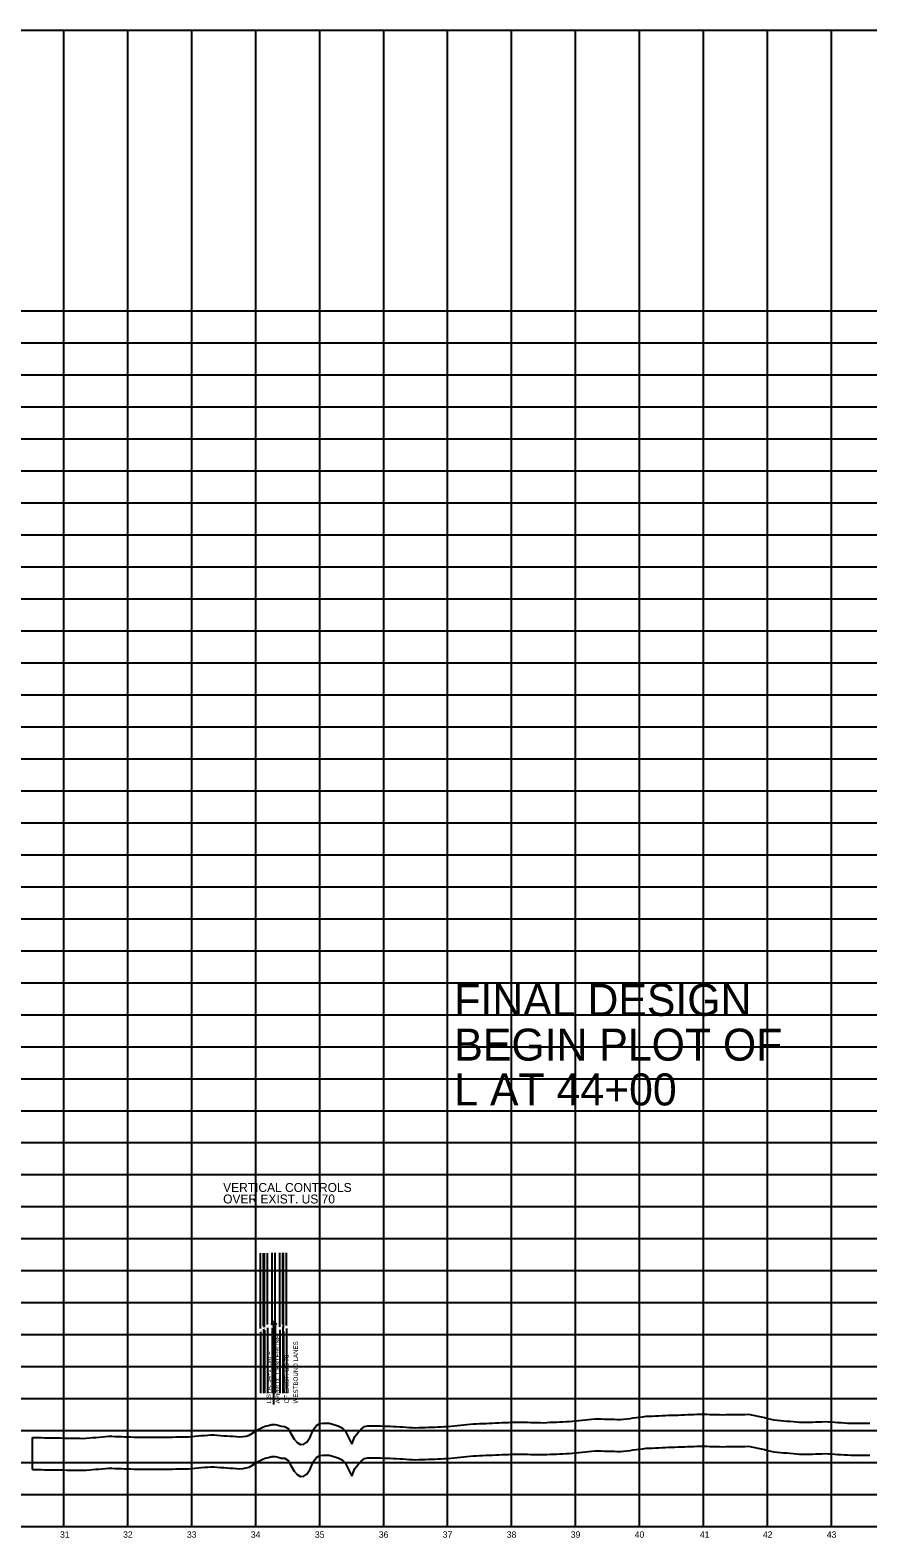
# Model space of a CAD drawing. Extents: x 2345490 to 2436403, y 465165 to 573888.
# Drawn here: x 2383369 to 2384678, y 564259 to 566615 of the extents above; entities that cross this region are included whole.
import ezdxf

# ---------------------------------------------------------------- set-up
doc = ezdxf.new("R2010")
doc.units = 0
for name, color, linetype in [('Old_Level_1', 7, 'Continuous'), ('Old_Level_2', 7, 'Continuous'), ('Old_Level_3', 7, 'Continuous'), ('Old_Level_57', 7, 'Continuous'), ('Old_Level_62', 7, 'Continuous'), ('Old_Level_63', 7, 'Continuous')]:
    doc.layers.add(name, color=color, linetype=linetype)

msp = doc.modelspace()

# ---------------------------------------------------------------- linework, layer by layer
at = {"layer": 'Old_Level_1'}
for points in [[(2383372.5225, 564365.80675), (2383376.5425, 564365.65875), (2383381.5425, 564365.5805), (2383386.5425, 564365.5025), (2383391.5425, 564365.4245), (2383396.5425, 564365.34625), (2383401.5425, 564365.26825), (2383406.5425, 564365.19), (2383411.5425, 564365.112), (2383416.5425, 564365.02175), (2383421.5425, 564364.93525), (2383426.5425, 564364.84875), (2383431.5425, 564364.76225), (2383436.5425, 564364.6755), (2383441.5425, 564364.589), (2383446.5425, 564364.5025), (2383451.5425, 564364.416), (2383456.5425, 564364.75825), (2383461.5425, 564365.16525), (2383466.5425, 564365.57225), (2383471.5425, 564365.97925), (2383476.5425, 564366.38625), (2383481.5425, 564366.79325), (2383486.5425, 564367.20025), (2383491.5425, 564367.60725), (2383496.5425, 564367.60275), (2383501.5425, 564367.42125), (2383506.5425, 564367.23975), (2383511.5425, 564367.05825), (2383516.5425, 564366.877), (2383521.5425, 564366.6955), (2383526.5425, 564366.514), (2383531.5425, 564366.3325), (2383536.5425, 564366.2165), (2383541.5425, 564366.21675), (2383546.5425, 564366.21725), (2383551.5425, 564366.2175), (2383556.5425, 564366.218), (2383561.5425, 564366.21825), (2383566.5425, 564366.21875), (2383571.5425, 564366.219), (2383576.5425, 564366.25775), (2383581.5425, 564366.33575), (2383586.5425, 564366.4135), (2383591.5425, 564366.49125), (2383596.5425, 564366.569), (2383601.5425, 564366.64675), (2383606.5425, 564366.7245), (2383611.5425, 564366.8025), (2383616.5425, 564366.987), (2383621.5425, 564367.4115), (2383626.5425, 564367.83625), (2383631.5425, 564368.261), (2383636.5425, 564368.6855), (2383641.5425, 564369.11025), (2383646.5425, 564369.53475), (2383651.5425, 564369.9595), (2383656.5425, 564369.722), (2383661.5425, 564369.32225), (2383666.5425, 564368.9225), (2383671.5425, 564368.583), (2383676.5425, 564368.24725), (2383681.5425, 564367.91125), (2383686.5425, 564367.5755), (2383691.5425, 564367.23625), (2383696.5425, 564366.97075), (2383701.5425, 564367.477), (2383706.5425, 564368.06), (2383711.5425, 564369.446), (2383716.5425, 564372.36875), (2383721.5425, 564375.48025), (2383726.5425, 564378.61775), (2383731.5425, 564381.312), (2383736.5425, 564383.51775), (2383741.5425, 564384.537), (2383746.5425, 564385.88175), (2383751.5425, 564386.202), (2383756.5425, 564384.8095), (2383761.5425, 564383.4115), (2383766.5425, 564383.168), (2383771.5425, 564380.1765), (2383776.5425, 564371.85375), (2383781.5425, 564362.908), (2383786.5425, 564358.13575), (2383791.5425, 564354.9585), (2383796.5425, 564355.377), (2383801.5425, 564358.21575), (2383806.5425, 564365.9955), (2383811.5425, 564377.867), (2383816.5425, 564384.332), (2383821.5425, 564387.7745), (2383826.5425, 564388.30225), (2383831.5425, 564388.22075), (2383836.5425, 564387.91675), (2383841.5425, 564386.54225), (2383846.5425, 564384.8595), (2383851.5425, 564383.41525), (2383856.5425, 564380.62975), (2383861.5425, 564376.1455), (2383866.5425, 564365.574), (2383871.5425, 564355.18225)], [(2383871.5425, 564355.18225), (2383876.5425, 564367.29825), (2383881.5425, 564373.684), (2383886.5425, 564378.53175), (2383891.5425, 564383.08725), (2383896.5425, 564384.1125), (2383901.5425, 564384.02525), (2383906.5425, 564383.9205), (2383911.5425, 564383.81575), (2383916.5425, 564383.711), (2383921.5425, 564383.60625), (2383926.5425, 564383.5015), (2383931.5425, 564383.39675), (2383936.5425, 564383.12575), (2383941.5425, 564382.814), (2383946.5425, 564382.50225), (2383951.5425, 564382.19025), (2383956.5425, 564381.8785), (2383961.5425, 564381.56675), (2383966.5425, 564381.255), (2383971.5425, 564380.97925), (2383976.5425, 564381.1435), (2383981.5425, 564381.326), (2383986.5425, 564381.49925), (2383991.5425, 564381.6725), (2383996.5425, 564381.8455), (2384001.5425, 564382.01875), (2384006.5425, 564382.192), (2384011.5425, 564382.36525), (2384016.5425, 564382.66375), (2384021.5425, 564383.1605), (2384026.5425, 564383.67975), (2384031.5425, 564384.199), (2384036.5425, 564384.71825), (2384041.5425, 564385.2375), (2384046.5425, 564385.75675), (2384051.5425, 564386.276), (2384056.5425, 564386.7045), (2384061.5425, 564386.9545), (2384066.5425, 564387.17925), (2384071.5425, 564387.404), (2384076.5425, 564387.62875), (2384081.5425, 564387.8535), (2384086.5425, 564388.07825), (2384091.5425, 564388.303), (2384096.5425, 564388.5485), (2384101.5425, 564388.74125), (2384106.5425, 564388.92275), (2384111.5425, 564389.10425), (2384116.5425, 564389.28575), (2384121.5425, 564389.46725), (2384126.5425, 564389.64875), (2384131.5425, 564389.83025), (2384136.5425, 564389.7125), (2384141.5425, 564389.58525), (2384146.5425, 564389.47225), (2384151.5425, 564389.359), (2384156.5425, 564389.246), (2384161.5425, 564389.133), (2384166.5425, 564389.01975), (2384171.5425, 564388.90675), (2384176.5425, 564389.23875), (2384181.5425, 564389.487), (2384186.5425, 564389.68625), (2384191.5425, 564389.88525), (2384196.5425, 564390.0845), (2384201.5425, 564390.2835), (2384206.5425, 564390.48275), (2384211.5425, 564390.68175), (2384216.5425, 564391.02), (2384221.5425, 564391.52), (2384226.5425, 564392.05675), (2384231.5425, 564392.59375), (2384236.5425, 564393.1305), (2384241.5425, 564393.66725), (2384246.5425, 564394.204), (2384251.5425, 564394.741), (2384256.5425, 564394.812), (2384261.5425, 564394.69725), (2384266.5425, 564394.559), (2384271.5425, 564394.42075), (2384276.5425, 564394.2825), (2384281.5425, 564394.14425), (2384286.5425, 564394.006), (2384291.5425, 564393.86775), (2384296.5425, 564394.29175), (2384301.5425, 564394.9175), (2384306.5425, 564395.56625), (2384311.5425, 564396.215), (2384316.5425, 564396.8635), (2384321.5425, 564397.51225), (2384326.5425, 564398.161), (2384331.5425, 564398.80975), (2384336.5425, 564399.09775), (2384341.5425, 564399.3095), (2384346.5425, 564399.52625), (2384351.5425, 564399.743), (2384356.5425, 564399.95975), (2384361.5425, 564400.1765), (2384366.5425, 564400.39325), (2384371.5425, 564400.61025)], [(2384371.5425, 564400.61025), (2384376.5425, 564400.72225), (2384381.5425, 564400.8805), (2384386.5425, 564401.07075), (2384391.5425, 564401.261), (2384396.5425, 564401.45125), (2384401.5425, 564401.6415), (2384406.5425, 564401.83175), (2384411.5425, 564402.022), (2384416.5425, 564402.10825), (2384421.5425, 564402.053), (2384426.5425, 564401.9405), (2384431.5425, 564401.82825), (2384436.5425, 564401.71575), (2384441.5425, 564401.60325), (2384446.5425, 564401.491), (2384451.5425, 564401.3785), (2384456.5425, 564401.43975), (2384461.5425, 564401.521), (2384466.5425, 564401.59025), (2384471.5425, 564401.6595), (2384476.5425, 564401.72875), (2384481.5425, 564401.798), (2384486.5425, 564401.86725), (2384491.5425, 564401.9365), (2384496.5425, 564401.07375), (2384501.5425, 564399.9875), (2384506.5425, 564398.9045), (2384511.5425, 564397.8215), (2384516.5425, 564396.7385), (2384521.5425, 564395.6555), (2384526.5425, 564394.57275), (2384531.5425, 564393.48975), (2384536.5425, 564392.92625), (2384541.5425, 564392.46325), (2384546.5425, 564391.983), (2384551.5425, 564391.50275), (2384556.5425, 564391.02225), (2384561.5425, 564390.542), (2384566.5425, 564390.06175), (2384571.5425, 564389.58125), (2384576.5425, 564389.4735), (2384581.5425, 564389.5565), (2384586.5425, 564389.70975), (2384591.5425, 564389.863), (2384596.5425, 564390.01625), (2384601.5425, 564390.16975), (2384606.5425, 564390.323), (2384611.5425, 564390.47625), (2384616.5425, 564390.3185), (2384621.5425, 564390.02975), (2384626.5425, 564389.699), (2384631.5425, 564389.368), (2384636.5425, 564389.03725), (2384641.5425, 564388.7065), (2384646.5425, 564388.3755), (2384651.5425, 564388.04475), (2384656.5425, 564387.973), (2384661.5425, 564387.97775), (2384666.5425, 564387.99375), (2384671.5425, 564388.00975), (2384676.5425, 564388.02575), (2384681.5425, 564388.04175)]]:
    msp.add_lwpolyline(points, dxfattribs=at)
at = {"layer": 'Old_Level_2'}
msp.add_circle((2383749.4425, 564594.13875), 2.75, dxfattribs=at)
at = {"layer": 'Old_Level_3'}
msp.add_line((2383749.4425, 564594.13875), (2383749.4425, 564467.526), dxfattribs=at)
at = {"layer": 'Old_Level_57'}
for p, q in [((2381103.478, 566615.2835), (2410861.12275, 566615.2835)), ((2383421.5425, 564276.534), (2383421.5425, 566615.2835)), ((2383521.54225, 564276.534), (2383521.54225, 566615.2835)), ((2383621.54225, 564276.534), (2383621.54225, 566615.2835)), ((2383721.54225, 564276.534), (2383721.54225, 566615.2835)), ((2383821.54225, 564276.534), (2383821.54225, 566615.2835)), ((2383921.5425, 564276.534), (2383921.5425, 566615.2835)), ((2384021.54225, 564276.534), (2384021.54225, 566615.2835)), ((2384121.54225, 564276.534), (2384121.54225, 566615.2835)), ((2384221.54225, 564276.534), (2384221.54225, 566615.2835)), ((2384321.5425, 564276.534), (2384321.5425, 566615.2835)), ((2384421.5425, 564276.534), (2384421.5425, 566615.2835)), ((2384521.54225, 564276.534), (2384521.54225, 566615.2835)), ((2384621.54225, 564276.534), (2384621.54225, 566615.2835)), ((2381271.5425, 566176.534), (2410861.12275, 566176.534)), ((2381271.5425, 566126.534), (2410861.12275, 566126.534)), ((2381271.5425, 566076.534), (2410861.12275, 566076.534)), ((2381271.5425, 566026.534), (2410861.12275, 566026.534)), ((2381271.5425, 565976.534), (2410861.12275, 565976.534)), ((2381271.5425, 565926.534), (2410861.12275, 565926.534)), ((2381271.5425, 565876.534), (2410861.12275, 565876.534)), ((2381271.5425, 565826.534), (2410861.12275, 565826.534)), ((2381271.5425, 565776.534), (2410861.12275, 565776.534)), ((2381271.5425, 565726.534), (2410861.12275, 565726.534)), ((2381271.5425, 565676.534), (2410861.12275, 565676.534)), ((2381271.5425, 565626.534), (2410861.12275, 565626.534)), ((2381271.5425, 565576.534), (2410861.12275, 565576.534)), ((2381271.5425, 565526.534), (2410861.12275, 565526.534)), ((2381271.5425, 565476.534), (2410861.12275, 565476.534)), ((2381271.5425, 565426.534), (2410861.12275, 565426.534)), ((2381271.5425, 565376.534), (2410861.12275, 565376.534)), ((2381271.5425, 565326.534), (2410861.12275, 565326.534)), ((2381271.5425, 565276.534), (2410861.12275, 565276.534)), ((2381271.5425, 565226.534), (2410861.12275, 565226.534)), ((2381271.5425, 565176.534), (2410861.12275, 565176.534)), ((2381271.5425, 565126.534), (2410861.12275, 565126.534)), ((2381271.5425, 565076.534), (2410861.12275, 565076.534)), ((2381271.5425, 565026.534), (2410861.12275, 565026.534)), ((2381271.5425, 564976.534), (2410861.12275, 564976.534)), ((2381271.5425, 564926.534), (2410861.12275, 564926.534)), ((2381271.5425, 564876.534), (2410861.12275, 564876.534)), ((2381271.5425, 564826.534), (2410861.12275, 564826.534)), ((2381271.54275, 564776.534), (2410861.123, 564776.534)), ((2381271.5425, 564726.534), (2410861.12275, 564726.534)), ((2381271.54275, 564676.534), (2410861.123, 564676.534)), ((2381271.5425, 564626.534), (2410861.12275, 564626.534)), ((2381271.54275, 564576.534), (2410861.123, 564576.534)), ((2381271.5425, 564526.534), (2410861.12275, 564526.534)), ((2381271.54275, 564476.534), (2410861.123, 564476.534)), ((2381271.5425, 564426.534), (2410861.12275, 564426.534)), ((2381271.54275, 564376.534), (2410861.123, 564376.534)), ((2381271.5425, 564326.534), (2410861.12275, 564326.534)), ((2381271.54275, 564276.534), (2410861.123, 564276.534))]:
    msp.add_line(p, q, dxfattribs=at)
at = {"layer": 'Old_Level_63'}
for p, q in [((2383729.0625, 564585.834), (2383729.0625, 564703.86725)), ((2383733.8625, 564589.934), (2383733.8625, 564703.86725)), ((2383735.0725, 564588.234), (2383735.0725, 564703.86725)), ((2383739.8625, 564592.334), (2383739.8625, 564703.86725)), ((2383747.0525, 564591.934), (2383747.0525, 564704.15975)), ((2383751.8525, 564594.834), (2383751.8525, 564704.15975)), ((2383759.0625, 564588.834), (2383759.0625, 564704.15975)), ((2383763.8625, 564593.234), (2383763.8625, 564704.15975)), ((2383765.0625, 564586.434), (2383765.0625, 564704.15975)), ((2383769.8625, 564590.834), (2383769.8625, 564704.15975)), ((2383729.0625, 564580.834), (2383729.0625, 564485.03625)), ((2383733.8625, 564584.934), (2383733.8625, 564485.03625)), ((2383735.0725, 564583.234), (2383735.0725, 564485.03625)), ((2383739.8625, 564587.334), (2383739.8625, 564485.03625)), ((2383747.0525, 564586.934), (2383747.0525, 564485.03625)), ((2383751.8525, 564589.834), (2383751.8525, 564485.03625)), ((2383759.0625, 564583.834), (2383759.0625, 564485.03625)), ((2383763.8625, 564588.234), (2383763.8625, 564485.03625)), ((2383765.0625, 564581.434), (2383765.0625, 564485.03625)), ((2383769.8625, 564585.834), (2383769.8625, 564485.03625)), ((2383372.5425, 564365.80575), (2383372.5425, 564415.80575)), ((2381321.5425, 564276.534), (2406689.937, 564276.534))]:
    msp.add_line(p, q, dxfattribs=at)
for points in [[(2383871.5425, 564405.182), (2383876.5425, 564417.298), (2383881.5425, 564423.68375), (2383886.5425, 564428.5315), (2383891.5425, 564433.087), (2383896.5425, 564434.11225), (2383901.5425, 564434.025), (2383906.5425, 564433.92025), (2383911.5425, 564433.8155), (2383916.5425, 564433.71075), (2383921.5425, 564433.606), (2383926.5425, 564433.50125), (2383931.5425, 564433.3965), (2383936.5425, 564433.1255), (2383941.5425, 564432.81375), (2383946.5425, 564432.502), (2383951.5425, 564432.19), (2383956.5425, 564431.87825), (2383961.5425, 564431.5665), (2383966.5425, 564431.25475), (2383971.5425, 564430.979), (2383976.5425, 564431.14325), (2383981.5425, 564431.32575), (2383986.5425, 564431.499), (2383991.5425, 564431.67225), (2383996.5425, 564431.84525), (2384001.5425, 564432.0185), (2384006.5425, 564432.19175), (2384011.5425, 564432.365), (2384016.5425, 564432.6635), (2384021.5425, 564433.16025), (2384026.5425, 564433.6795), (2384031.5425, 564434.19875), (2384036.5425, 564434.718), (2384041.5425, 564435.23725), (2384046.5425, 564435.7565), (2384051.5425, 564436.27575), (2384056.5425, 564436.70425), (2384061.5425, 564436.95425), (2384066.5425, 564437.179), (2384071.5425, 564437.40375), (2384076.5425, 564437.6285), (2384081.5425, 564437.85325), (2384086.5425, 564438.078), (2384091.5425, 564438.30275), (2384096.5425, 564438.54825), (2384101.5425, 564438.741), (2384106.5425, 564438.9225), (2384111.5425, 564439.104), (2384116.5425, 564439.2855), (2384121.5425, 564439.467), (2384126.5425, 564439.6485), (2384131.5425, 564439.83), (2384136.5425, 564439.71225), (2384141.5425, 564439.585), (2384146.5425, 564439.472), (2384151.5425, 564439.35875), (2384156.5425, 564439.24575), (2384161.5425, 564439.13275), (2384166.5425, 564439.0195), (2384171.5425, 564438.9065), (2384176.5425, 564439.2385), (2384181.5425, 564439.48675), (2384186.5425, 564439.686), (2384191.5425, 564439.885), (2384196.5425, 564440.08425), (2384201.5425, 564440.28325), (2384206.5425, 564440.4825), (2384211.5425, 564440.6815), (2384216.5425, 564441.01975), (2384221.5425, 564441.51975), (2384226.5425, 564442.0565), (2384231.5425, 564442.5935), (2384236.5425, 564443.13025), (2384241.5425, 564443.667), (2384246.5425, 564444.20375), (2384251.5425, 564444.74075), (2384256.5425, 564444.81175), (2384261.5425, 564444.697), (2384266.5425, 564444.55875), (2384271.5425, 564444.4205), (2384276.5425, 564444.28225), (2384281.5425, 564444.144), (2384286.5425, 564444.00575), (2384291.5425, 564443.8675), (2384296.5425, 564444.2915), (2384301.5425, 564444.91725), (2384306.5425, 564445.566), (2384311.5425, 564446.21475), (2384316.5425, 564446.86325), (2384321.5425, 564447.512), (2384326.5425, 564448.16075), (2384331.5425, 564448.8095), (2384336.5425, 564449.0975), (2384341.5425, 564449.30925), (2384346.5425, 564449.526), (2384351.5425, 564449.74275), (2384356.5425, 564449.9595), (2384361.5425, 564450.17625), (2384366.5425, 564450.393), (2384371.5425, 564450.61)], [(2384371.5425, 564450.61), (2384376.5425, 564450.722), (2384381.5425, 564450.88025), (2384386.5425, 564451.0705), (2384391.5425, 564451.26075), (2384396.5425, 564451.451), (2384401.5425, 564451.64125), (2384406.5425, 564451.8315), (2384411.5425, 564452.02175), (2384416.5425, 564452.108), (2384421.5425, 564452.05275), (2384426.5425, 564451.94025), (2384431.5425, 564451.828), (2384436.5425, 564451.7155), (2384441.5425, 564451.603), (2384446.5425, 564451.49075), (2384451.5425, 564451.37825), (2384456.5425, 564451.4395), (2384461.5425, 564451.52075), (2384466.5425, 564451.59), (2384471.5425, 564451.65925), (2384476.5425, 564451.7285), (2384481.5425, 564451.79775), (2384486.5425, 564451.867), (2384491.5425, 564451.93625), (2384496.5425, 564451.0735), (2384501.5425, 564449.98725), (2384506.5425, 564448.90425), (2384511.5425, 564447.82125), (2384516.5425, 564446.73825), (2384521.5425, 564445.65525), (2384526.5425, 564444.5725), (2384531.5425, 564443.4895), (2384536.5425, 564442.926), (2384541.5425, 564442.463), (2384546.5425, 564441.98275), (2384551.5425, 564441.5025), (2384556.5425, 564441.022), (2384561.5425, 564440.54175), (2384566.5425, 564440.0615), (2384571.5425, 564439.581), (2384576.5425, 564439.47325), (2384581.5425, 564439.55625), (2384586.5425, 564439.7095), (2384591.5425, 564439.86275), (2384596.5425, 564440.016), (2384601.5425, 564440.1695), (2384606.5425, 564440.32275), (2384611.5425, 564440.476), (2384616.5425, 564440.31825), (2384621.5425, 564440.0295), (2384626.5425, 564439.69875), (2384631.5425, 564439.36775), (2384636.5425, 564439.037), (2384641.5425, 564438.70625), (2384646.5425, 564438.37525), (2384651.5425, 564438.0445), (2384656.5425, 564437.97275), (2384661.5425, 564437.9775), (2384666.5425, 564437.9935), (2384671.5425, 564438.0095), (2384676.5425, 564438.0255), (2384681.5425, 564438.0415)], [(2383372.5425, 564415.80575), (2383376.5425, 564415.6585), (2383381.5425, 564415.58025), (2383386.5425, 564415.50225), (2383391.5425, 564415.42425), (2383396.5425, 564415.346), (2383401.5425, 564415.268), (2383406.5425, 564415.18975), (2383411.5425, 564415.11175), (2383416.5425, 564415.0215), (2383421.5425, 564414.935), (2383426.5425, 564414.8485), (2383431.5425, 564414.762), (2383436.5425, 564414.67525), (2383441.5425, 564414.58875), (2383446.5425, 564414.50225), (2383451.5425, 564414.41575), (2383456.5425, 564414.758), (2383461.5425, 564415.165), (2383466.5425, 564415.572), (2383471.5425, 564415.979), (2383476.5425, 564416.386), (2383481.5425, 564416.793), (2383486.5425, 564417.2), (2383491.5425, 564417.607), (2383496.5425, 564417.6025), (2383501.5425, 564417.421), (2383506.5425, 564417.2395), (2383511.5425, 564417.058), (2383516.5425, 564416.87675), (2383521.5425, 564416.69525), (2383526.5425, 564416.51375), (2383531.5425, 564416.33225), (2383536.5425, 564416.21625), (2383541.5425, 564416.2165), (2383546.5425, 564416.217), (2383551.5425, 564416.21725), (2383556.5425, 564416.21775), (2383561.5425, 564416.218), (2383566.5425, 564416.2185), (2383571.5425, 564416.21875), (2383576.5425, 564416.2575), (2383581.5425, 564416.3355), (2383586.5425, 564416.41325), (2383591.5425, 564416.491), (2383596.5425, 564416.56875), (2383601.5425, 564416.6465), (2383606.5425, 564416.72425), (2383611.5425, 564416.80225), (2383616.5425, 564416.98675), (2383621.5425, 564417.41125), (2383626.5425, 564417.836), (2383631.5425, 564418.26075), (2383636.5425, 564418.68525), (2383641.5425, 564419.11), (2383646.5425, 564419.5345), (2383651.5425, 564419.95925), (2383656.5425, 564419.72175), (2383661.5425, 564419.322), (2383666.5425, 564418.92225), (2383671.5425, 564418.58275), (2383676.5425, 564418.247), (2383681.5425, 564417.911), (2383686.5425, 564417.57525), (2383691.5425, 564417.236), (2383696.5425, 564416.9705), (2383701.5425, 564417.47675), (2383706.5425, 564418.05975), (2383711.5425, 564419.44575), (2383716.5425, 564422.3685), (2383721.5425, 564425.48), (2383726.5425, 564428.6175), (2383731.5425, 564431.31175), (2383736.5425, 564433.5175), (2383741.5425, 564434.53675), (2383746.5425, 564435.8815), (2383751.5425, 564436.20175), (2383756.5425, 564434.80925), (2383761.5425, 564433.41125), (2383766.5425, 564433.16775), (2383771.5425, 564430.17625), (2383776.5425, 564421.8535), (2383781.5425, 564412.90775), (2383786.5425, 564408.1355), (2383791.5425, 564404.95825), (2383796.5425, 564405.37675), (2383801.5425, 564408.2155), (2383806.5425, 564415.99525), (2383811.5425, 564427.86675), (2383816.5425, 564434.33175), (2383821.5425, 564437.77425), (2383826.5425, 564438.302), (2383831.5425, 564438.2205), (2383836.5425, 564437.9165), (2383841.5425, 564436.542), (2383846.5425, 564434.85925), (2383851.5425, 564433.415), (2383856.5425, 564430.6295), (2383861.5425, 564426.14525), (2383866.5425, 564415.57375), (2383871.5425, 564405.182)]]:
    msp.add_lwpolyline(points, dxfattribs=at)
msp.add_circle((2383751.93527, 564592.83287), 1.62023, dxfattribs=at)

# ---------------------------------------------------------------- texts
at = {"layer": 'Old_Level_2'}
for s, height, p in [('FINAL DESIGN', 49.9999995, (2384031.93125, 565074.75325)), ('BEGIN PLOT OF', 49.9999995, (2384031.93125, 565004.75325)), ('L AT 44+00', 50, (2384031.93125, 564934.75325))]:
    msp.add_text(s, height=height, dxfattribs=at).set_placement(p)
at = {"layer": 'Old_Level_3'}
for s, p in [('APPROX. CENTERLINE', (2383759.5145, 564468.96425)), ('L STA. 34+27.90 = ', (2383745.51425, 564468.96425)), ('WESTBOUND LANES', (2383787.5145, 564468.96425)), ('OF EXIST. US 70', (2383773.5145, 564468.96425))]:
    msp.add_text(s, height=7.0000005, rotation=90, dxfattribs=at).set_placement(p)
at = {"layer": 'Old_Level_62'}
for s, p in [('31', (2383415.7685, 564259.034)), ('32', (2383514.31675, 564259.034)), ('33', (2383614.1515, 564259.034)), ('34', (2383713.994, 564259.034)), ('35', (2383814.0865, 564259.034)), ('36', (2383914.0275, 564259.034)), ('37', (2384013.885, 564259.034)), ('38', (2384114.01075, 564259.034)), ('39', (2384214.053, 564259.034)), ('40', (2384313.929, 564259.034)), ('41', (2384415.7685, 564259.034)), ('42', (2384514.31675, 564259.034)), ('43', (2384614.1515, 564259.034))]:
    msp.add_text(s, height=10.000001, dxfattribs=at).set_placement(p)
at = {"layer": 'Old_Level_63'}
for s, height, p in [('VERTICAL CONTROLS', 14.000001, (2383670.6455, 564799.48275)), ('OVER EXIST. US 70', 14.000001, (2383670.6455, 564781.48275)), ('3', 1.75, (2383751.23375, 564591.92925)), ('10', 1.750001, (2383728.14475, 564582.69025)), ('5', 1.75, (2383733.02075, 564586.12875)), ('9', 1.75, (2383734.64525, 564585.31625)), ('4', 1.75, (2383738.896, 564588.4425)), ('8', 1.75, (2383746.3505, 564588.739)), ('7', 1.75, (2383758.7105, 564585.9415)), ('2', 1.75, (2383763.08625, 564588.86425)), ('6', 1.75, (2383764.58625, 564583.37775)), ('1', 1.75, (2383769.71225, 564587.8325))]:
    msp.add_text(s, height=height, dxfattribs=at).set_placement(p)

doc.saveas('drawing.dxf')
